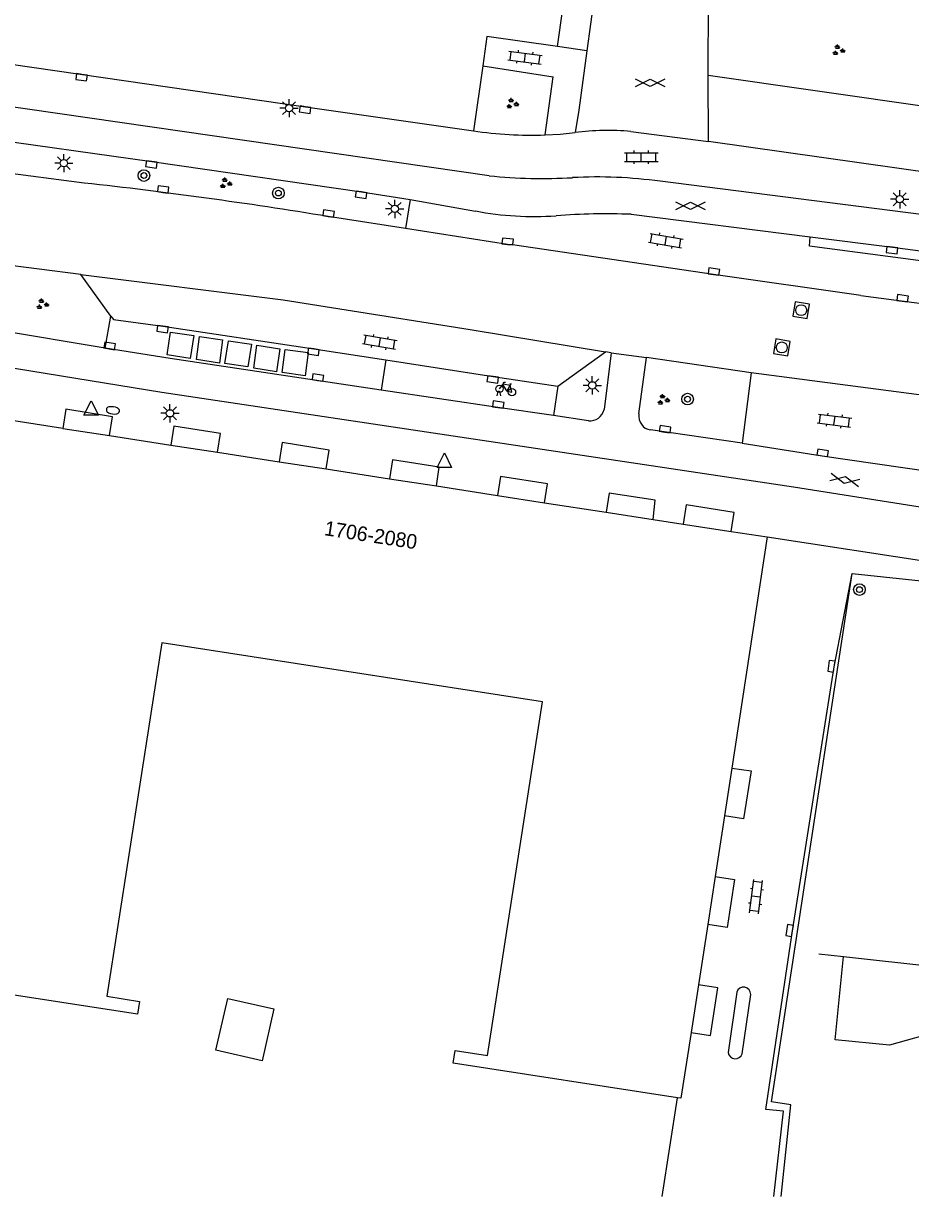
# Model space of a CAD drawing. Extents: x 132998 to 136004, y 396998 to 398512.
# Drawn here: x 133420.5 to 133481.2, y 397000 to 397080.3 of the extents above; entities that cross this region are included whole.
import ezdxf

# ---------------------------------------------------------------- set-up
doc = ezdxf.new("R2010")
doc.units = 0
for name, color, linetype in [('gg-afsc-erfafscheiding', 7, 'Continuous'), ('gg-afsc-hekwerk', 7, 'Continuous'), ('gg-anno-huisnummerreeks BGT', 7, 'Continuous'), ('gg-bbg-gedigitaliseerde bijgebouw', 7, 'Continuous'), ('gg-bbg-hoofdgebouw', 7, 'Continuous'), ('gg-bbg-luifel en loopbrug', 7, 'Continuous'), ('gg-bbg-onder overbouw', 7, 'Continuous'), ('gg-bbg-pand onderbouw', 7, 'Continuous'), ('gg-bbg-pand overbouw', 7, 'Continuous'), ('gg-knt-verharding', 7, 'Continuous'), ('gg-knt-verharding nz', 7, 'Continuous'), ('gg-kwrk-afval apart plaats', 7, 'Continuous'), ('gt-symb-boom', 7, 'Continuous'), ('gt-symb-brandkraan', 7, 'Continuous'), ('gt-symb-fietsenrek', 7, 'Continuous'), ('gt-symb-gesloten verharding', 7, 'Continuous'), ('gt-symb-groenvak', 7, 'Continuous'), ('gt-symb-klinker verharding', 7, 'Continuous'), ('gt-symb-kolk', 7, 'Continuous'), ('gt-symb-lichtmast', 7, 'Continuous'), ('gt-symb-rioolschacht', 7, 'Continuous'), ('gt-symb-waterafsluiter', 7, 'Continuous')]:
    doc.layers.add(name, color=color, linetype=linetype)

# ---------------------------------------------------------------- blocks, each defined once
blk = doc.blocks.new('gt0-RS')
at = {"layer": 'gt-symb-rioolschacht'}
blk.add_lwpolyline([(-0.5, -0.5), (0.5, -0.5), (0.5, 0.5), (-0.5, 0.5)], close=True, dxfattribs=at)
blk.add_circle((0, 0), 0.375, dxfattribs=at)
blk = doc.blocks.new('gt0-KOLK')
at = {"layer": 'gt-symb-kolk'}
blk.add_lwpolyline([(0, 0), (0.375, 0), (0.375, 0.4), (-0.375, 0.4), (-0.375, 0), (0, 0)], dxfattribs=at)
blk = doc.blocks.new('gt0-GESVH1')
at = {"layer": 'gt-symb-gesloten verharding'}
for p, q in [((-0.992, -0.261), (0.008, 0.239)), ((0.008, -0.261), (-0.992, 0.239)), ((0.008, 0.239), (1.008, -0.261)), ((1.008, 0.239), (0.008, -0.261))]:
    blk.add_line(p, q, dxfattribs=at)
blk = doc.blocks.new('gt0-KL1')
at = {"layer": 'gt-symb-klinker verharding'}
for p, q in [((-1.15, 0.3), (1.15, 0.3)), ((-1, -0.3), (-1, 0.3)), ((-0.5, 0.3), (-0.5, 0.45)), ((0, -0.3), (0, 0.3)), ((0.5, 0.3), (0.5, 0.45)), ((1, -0.3), (1, 0.3)), ((-1.15, -0.3), (1.15, -0.3)), ((-0.5, -0.45), (-0.5, -0.3)), ((0.5, -0.45), (0.5, -0.3))]:
    blk.add_line(p, q, dxfattribs=at)
blk = doc.blocks.new('gt0-BOOM')
at = {"layer": 'gt-symb-boom'}
for radius in [0.4, 0.2]:
    blk.add_circle((0, 0), radius, dxfattribs=at)
blk = doc.blocks.new('gt0-GRVAK')
at = {"layer": 'gt-symb-groenvak'}
for p, q in [((-0.11, 0.189), (-0.228, 0.24)), ((-0.182, 0.153), (0.088, 0.153)), ((-0.091, 0.211), (-0.156, 0.322)), ((-0.047, 0.214), (-0.047, 0.393)), ((-0.004, 0.211), (0.061, 0.322)), ((0.015, 0.189), (0.133, 0.24)), ((0.262, -0.052), (0.197, 0.059)), ((0.305, -0.049), (0.305, 0.13)), ((0.349, -0.052), (0.414, 0.059)), ((-0.245, -0.228), (-0.363, -0.177)), ((-0.318, -0.264), (-0.047, -0.264)), ((-0.226, -0.206), (-0.291, -0.095)), ((-0.183, -0.203), (-0.183, -0.024)), ((-0.139, -0.206), (-0.074, -0.095)), ((-0.12, -0.228), (-0.002, -0.177)), ((0.243, -0.074), (0.125, -0.023)), ((0.17, -0.11), (0.441, -0.11)), ((0.368, -0.074), (0.486, -0.023))]:
    blk.add_line(p, q, dxfattribs=at)
blk = doc.blocks.new('gt0-LMAST')
at = {"layer": 'gt-symb-lichtmast'}
for p, q in [((-0.182, 0.173), (-0.447, 0.438)), ((-0.005, 0.246), (-0.005, 0.621)), ((0.172, 0.173), (0.437, 0.438)), ((-0.255, -0.004), (-0.63, -0.004)), ((-0.182, -0.181), (-0.447, -0.446)), ((-0.005, -0.254), (-0.005, -0.629)), ((0.437, -0.446), (0.172, -0.181)), ((0.245, -0.004), (0.62, -0.004))]:
    blk.add_line(p, q, dxfattribs=at)
blk.add_circle((-0.005, -0.004), 0.25, dxfattribs=at)
blk = doc.blocks.new('gt0-FREK')
at = {"layer": 'gt-symb-fietsenrek'}
for p, q in [((0.259, 0.762), (0.294, 0.823)), ((0.294, 0.823), (0.767, 0.714)), ((0.757, 0.841), (0.866, 0.816)), ((0.767, 0.714), (0.84, 0.822)), ((0.54, 0.335), (0.259, 0.762)), ((0.767, 0.714), (0.54, 0.335)), ((0.895, 0.252), (0.767, 0.714))]:
    blk.add_line(p, q, dxfattribs=at)
for points in [[(0.294, 0.823), (0.36, 0.937), (0.452, 0.935)], [(-0.124, 0), (-0.047, 0.312), (0.053, 0.312), (0.12, 0)], [(0.036, 0.476), (0.228, 0.708), (0.259, 0.762)], [(0.54, 0.335), (0.555, 0.305), (0.895, 0.252)]]:
    blk.add_lwpolyline(points, dxfattribs=at)
for centre in [(0.036, 0.476), (0.895, 0.252)]:
    blk.add_circle(centre, 0.252, dxfattribs=at)
blk = doc.blocks.new('gt0-WAFSL')
at = {"layer": 'gt-symb-waterafsluiter'}
for p, q in [((-0.5, -0.333), (0, 0.667)), ((0, 0.667), (0.5, -0.333)), ((0.5, -0.333), (-0.5, -0.333))]:
    blk.add_line(p, q, dxfattribs=at)
blk = doc.blocks.new('gt0-BR')
at = {"layer": 'gt-symb-brandkraan'}
for centre, radius, start, end in [((-0.244, 0), 0.206, 107.56694, 252.43307), ((0.599, -2.664), 3, 106.89205, 107.56694), ((0, -0.691), 0.938, 73.10799, 106.89205), ((-0.599, -2.664), 3, 72.43309, 73.10799), ((0.244, 0), 0.206, 287.56695, 72.43309), ((0.599, 2.664), 3, 252.43307, 253.10797), ((0, 0.691), 0.938, 253.10797, 286.89206), ((-0.599, 2.664), 3, 286.89206, 287.56695)]:
    blk.add_arc(centre, radius, start, end, dxfattribs=at)

msp = doc.modelspace()

# ---------------------------------------------------------------- linework, layer by layer
at = {"layer": 'gg-afsc-erfafscheiding'}
msp.add_line((133474.97, 397016.602), (133476.669, 397016.416), dxfattribs=at)
at = {"layer": 'gg-afsc-hekwerk'}
msp.add_line((133477.241, 397042.631), (133486.224, 397041.667), dxfattribs=at)
msp.add_lwpolyline([(133472.386, 397000), (133473.058, 397006.279), (133471.738, 397006.485), (133477.241, 397042.631)], dxfattribs=at)
at = {"layer": 'gg-bbg-gedigitaliseerde bijgebouw'}
msp.add_line((133476.669, 397016.416), (133483.339, 397015.686), dxfattribs=at)
msp.add_lwpolyline([(133483.339, 397015.686), (133484.058, 397015.607), (133483.639, 397011.432), (133479.798, 397010.36), (133476.099, 397010.732), (133476.669, 397016.416)], dxfattribs=at)
at = {"layer": 'gg-bbg-hoofdgebouw'}
for p, q in [((133426.412, 397052.071), (133430.621, 397051.422)), ((133433.813, 397050.931), (133438.019, 397050.283)), ((133441.242, 397049.786), (133445.585, 397049.117)), ((133448.79, 397048.624), (133452.978, 397047.979)), ((133456.2, 397047.482), (133460.407, 397046.834)), ((133463.633, 397046.337), (133465.679, 397046.022)), ((133468.963, 397045.516), (133471.438, 397045.135)), ((133471.438, 397045.135), (133469.008, 397029.323)), ((133468.503, 397026.042), (133467.867, 397021.903)), ((133467.363, 397018.621), (133466.729, 397014.495))]:
    msp.add_line(p, q, dxfattribs=at)
for points in [[(133423.208, 397052.564), (133418.672, 397053.263), (133418.621, 397052.932)], [(133465.287, 397006.761), (133449.934, 397009.129), (133450.067, 397009.989), (133452.29, 397009.646), (133456.055, 397033.845), (133429.99, 397037.9), (133426.225, 397013.701), (133428.459, 397013.358), (133428.324, 397012.478), (133412.762, 397014.866), (133413.457, 397019.38)], [(133466.224, 397011.214), (133465.534, 397006.723), (133465.287, 397006.761)]]:
    msp.add_lwpolyline(points, dxfattribs=at)
at = {"layer": 'gg-bbg-luifel en loopbrug'}
msp.add_lwpolyline([(133436.858, 397009.297), (133433.7, 397010.013), (133434.507, 397013.563), (133437.665, 397012.847), (133436.858, 397009.297)], dxfattribs=at)
at = {"layer": 'gg-bbg-onder overbouw'}
for p, q in [((133423.208, 397052.564), (133426.412, 397052.071)), ((133430.621, 397051.422), (133433.813, 397050.931)), ((133438.019, 397050.283), (133441.242, 397049.786)), ((133445.585, 397049.117), (133448.79, 397048.624)), ((133452.978, 397047.979), (133456.2, 397047.482)), ((133460.407, 397046.834), (133463.633, 397046.337)), ((133465.679, 397046.022), (133468.963, 397045.516)), ((133469.008, 397029.323), (133468.503, 397026.042)), ((133467.867, 397021.903), (133467.363, 397018.621)), ((133466.729, 397014.495), (133466.224, 397011.214))]:
    msp.add_line(p, q, dxfattribs=at)
at = {"layer": 'gg-bbg-pand onderbouw'}
msp.add_line((133464.241, 397000), (133465.287, 397006.761), dxfattribs=at)
at = {"layer": 'gg-bbg-pand overbouw'}
for points in [[(133426.412, 397052.071), (133426.62, 397053.349), (133423.42, 397053.869), (133423.208, 397052.564)], [(133433.813, 397050.931), (133434.017, 397052.225), (133430.826, 397052.727), (133430.621, 397051.422)], [(133441.242, 397049.786), (133441.45, 397051.064), (133438.231, 397051.588), (133438.019, 397050.283)], [(133448.79, 397048.624), (133448.987, 397049.91), (133445.782, 397050.402), (133445.585, 397049.117)], [(133456.2, 397047.482), (133456.404, 397048.769), (133453.185, 397049.28), (133452.978, 397047.979)], [(133463.633, 397046.337), (133463.776, 397047.65), (133460.608, 397048.138), (133460.407, 397046.834)], [(133468.963, 397045.516), (133469.172, 397046.799), (133465.892, 397047.333), (133465.679, 397046.022)], [(133469.008, 397029.323), (133470.329, 397029.12), (133469.824, 397025.839), (133468.503, 397026.042)], [(133467.867, 397021.903), (133469.187, 397021.702), (133468.688, 397018.42), (133467.363, 397018.621)], [(133466.224, 397011.214), (133467.562, 397011.011), (133468.061, 397014.293), (133466.729, 397014.495)]]:
    msp.add_lwpolyline(points, dxfattribs=at)
at = {"layer": 'gg-knt-verharding'}
for p, q in [((133460.41, 397087.99), (133459.093, 397078.408)), ((133459.093, 397078.408), (133457.085, 397078.695)), ((133452.405, 397069.849), (133394.729, 397078.184)), ((133451.967, 397077.374), (133451.324, 397072.928)), ((133451.967, 397077.374), (133456.773, 397076.621)), ((133467.387, 397076.734), (133482.534, 397074.575)), ((133467.428, 397072.187), (133467.387, 397076.734)), ((133456.232, 397072.645), (133456.773, 397076.621)), ((133462.108, 397072.884), (133467.428, 397072.187)), ((133424.687, 397069.356), (133418.481, 397070.143)), ((133502.036, 397064.662), (133464.11, 397069.472)), ((133446.988, 397068.217), (133446.685, 397066.24)), ((133446.988, 397068.217), (133451.465, 397067.441)), ((133446.685, 397066.24), (133441.381, 397067.066)), ((133462.123, 397067.214), (133474.379, 397065.679)), ((133424.446, 397063.09), (133416.218, 397064.134)), ((133426.515, 397060.237), (133424.446, 397063.09)), ((133426.127, 397058.048), (133415.606, 397059.811)), ((133426.127, 397058.048), (133426.515, 397060.237)), ((133457.098, 397055.463), (133460.369, 397057.799)), ((133460.759, 397057.745), (133460.269, 397053.848)), ((133460.759, 397057.745), (133460.369, 397057.799)), ((133462.655, 397053.557), (133463.177, 397057.413)), ((133470.339, 397056.374), (133463.177, 397057.413)), ((133470.339, 397056.374), (133469.712, 397051.555)), ((133483.198, 397054.682), (133470.339, 397056.374)), ((133459.205, 397053.088), (133456.799, 397053.44)), ((133469.712, 397051.555), (133463.446, 397052.456)), ((133469.353, 397013.987), (133468.764, 397009.852)), ((133469.724, 397009.774), (133470.307, 397013.831))]:
    msp.add_line(p, q, dxfattribs=at)
for points in [[(133457.085, 397078.695), (133460.541, 397103.224), (133462.753, 397118.42), (133463.466, 397123.536), (133459.069, 397124.268)], [(133467.387, 397076.734), (133467.419, 397081.908), (133467.438, 397082.231)], [(133457.085, 397078.695), (133452.241, 397079.388), (133451.967, 397077.374)], [(133459.093, 397078.408), (133458.535, 397074.352), (133458.283, 397072.802)], [(133418.074, 397077.717), (133439.826, 397074.573), (133451.324, 397072.928)], [(133456.232, 397072.645), (133457.256, 397072.703), (133458.283, 397072.802)], [(133417.267, 397072.527), (133429.308, 397070.825), (133443.659, 397068.743), (133446.988, 397068.217)], [(133356.738, 397066.562), (133381.319, 397062.787), (133403.203, 397059.402), (133430, 397055.041), (133473.229, 397048.574), (133482.77, 397047.059)], [(133477.855, 397061.659), (133467.759, 397063.096), (133454.009, 397065.128), (133453.653, 397065.155), (133446.685, 397066.24)], [(133493.361, 397062.532), (133474.325, 397065.034), (133474.379, 397065.679)], [(133474.379, 397065.679), (133480.002, 397064.962), (133492.366, 397063.345), (133493.462, 397063.224)], [(133424.446, 397063.09), (133438.298, 397061.368), (133451.095, 397059.335), (133460.369, 397057.799)], [(133477.855, 397061.659), (133486.529, 397060.514), (133495.962, 397059.413)], [(133426.515, 397060.237), (133426.679, 397060.011), (133430.074, 397059.561), (133440.4, 397058.003), (133445.318, 397057.248)], [(133445.013, 397055.186), (133430.564, 397057.341), (133426.127, 397058.048)], [(133445.318, 397057.248), (133452.679, 397056.117), (133457.098, 397055.463)], [(133456.799, 397053.44), (133452.996, 397053.996), (133445.013, 397055.186)], [(133469.712, 397051.555), (133475.201, 397050.693), (133482.604, 397049.609)], [(133471.888, 397000), (133472.551, 397005.834), (133471.348, 397005.967), (133473.169, 397018.173), (133476.027, 397036.258), (133477.241, 397042.631)]]:
    msp.add_lwpolyline(points, dxfattribs=at)
for centre, radius, start, end in [((133455.263, 397098.545), 25.918, 261.25783, 272.14202), ((133460.571, 397055.318), 17.633, 84.99995, 97.45628), ((133456.083, 397106.869), 37.203, 264.32619, 273.12329), ((133459.829, 397038.865), 30.905, 82.03862, 93.18949), ((133389.701, 396752.312), 318.968, 80.67562, 83.70277), ((133455.504, 397088.748), 21.686, 259.26704, 273.90628), ((133460.403, 397024.262), 42.986, 87.70683, 94.56599), ((133459.293, 397054.09), 1.006, 264.99823, 346.07712), ((133463.606, 397053.405), 0.963, 170.93351, 260.45627), ((133469.818, 397013.837), 0.489, 359.35337, 162.07278), ((133469.253, 397009.925), 0.494, 188.47283, 342.23702)]:
    msp.add_arc(centre, radius, start, end, dxfattribs=at)
at = {"layer": 'gg-knt-verharding nz'}
for p, q in [((133483.441, 397069.921), (133467.428, 397072.187)), ((133460.759, 397057.745), (133463.177, 397057.413)), ((133445.318, 397057.248), (133445.013, 397055.186)), ((133457.098, 397055.463), (133456.799, 397053.44)), ((133471.438, 397045.135), (133486.534, 397042.841))]:
    msp.add_line(p, q, dxfattribs=at)
at = {"layer": 'gg-kwrk-afval apart plaats'}
for points in [[(133430.351, 397057.589), (133430.597, 397059.153), (133432.188, 397058.917), (133431.942, 397057.353), (133430.351, 397057.589)], [(133432.36, 397057.271), (133432.573, 397058.85), (133434.157, 397058.617), (133433.944, 397057.038), (133432.36, 397057.271)], [(133434.312, 397056.994), (133434.562, 397058.55), (133436.127, 397058.337), (133435.878, 397056.78), (133434.312, 397056.994)], [(133436.283, 397056.687), (133436.502, 397058.264), (133438.073, 397058.002), (133437.854, 397056.425), (133436.283, 397056.687)], [(133438.226, 397056.384), (133438.427, 397057.961), (133440.017, 397057.748), (133439.816, 397056.171), (133438.226, 397056.384)]]:
    msp.add_lwpolyline(points, dxfattribs=at)

# ---------------------------------------------------------------- block references
at = {"layer": 'gt-symb-boom'}
for p in [(133428.769, 397069.869), (133437.974, 397068.668), (133465.985, 397054.566), (133477.752, 397041.533)]:
    msp.add_blockref('gt0-BOOM', p, dxfattribs=at)
at = {"layer": 'gt-symb-brandkraan', "rotation": -7.8141808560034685}
msp.add_blockref('gt0-BR', (133426.644, 397053.796), dxfattribs=at)
at = {"layer": 'gt-symb-fietsenrek'}
msp.add_blockref('gt0-FREK', (133453.068, 397054.798), dxfattribs=at)
at = {"layer": 'gt-symb-gesloten verharding'}
for p in [(133463.416, 397076.218), (133466.181, 397067.813)]:
    msp.add_blockref('gt0-GESVH1', p, dxfattribs=at)
at = {"layer": 'gt-symb-gesloten verharding', "rotation": -11.770626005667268}
msp.add_blockref('gt0-GESVH1', (133476.743, 397049.043), dxfattribs=at)
at = {"layer": 'gt-symb-groenvak'}
for p in [(133476.3, 397078.436), (133453.965, 397074.781), (133434.351, 397069.332), (133421.805, 397061.056), (133464.314, 397054.52)]:
    msp.add_blockref('gt0-GRVAK', p, dxfattribs=at)
at = {"layer": 'gt-symb-klinker verharding'}
for p, rotation in [((133454.86, 397077.939), -7.409184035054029), ((133464.495, 397065.416), -9.96151659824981), ((133444.916, 397058.468), -9.669505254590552), ((133476.044, 397053.1), -7.125016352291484), ((133470.674, 397020.524), 82.93185994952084)]:
    msp.add_blockref('gt0-KL1', p, dxfattribs=dict(at, rotation=rotation))
msp.add_blockref('gt0-KL1', (133462.819, 397071.121), dxfattribs=at)
at = {"layer": 'gt-symb-kolk'}
for p, rotation in [((133424.526, 397076.79), 171.83749053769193), ((133439.826, 397074.573), 171.78079075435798), ((133429.308, 397070.825), 171.95093829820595), ((133430.059, 397068.717), -7.23872650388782), ((133443.659, 397068.743), 171.72410717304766), ((133441.381, 397067.066), -8.859429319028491), ((133453.653, 397065.155), -4.416283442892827), ((133480.002, 397064.962), 172.7612734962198), ((133467.759, 397063.096), -8.397572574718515), ((133480.677, 397061.277), -7.700655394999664), ((133430.074, 397059.561), 171.43241009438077), ((133426.391, 397058.007), -9.094804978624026), ((133440.4, 397058.003), 171.25383773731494), ((133440.646, 397055.844), -8.510934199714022), ((133452.679, 397056.117), 171.54573827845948), ((133452.996, 397053.996), -8.340866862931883), ((133464.421, 397052.312), -8.16250946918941), ((133475.201, 397050.693), -8.916036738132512), ((133476.027, 397036.258), 81.43241009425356), ((133473.169, 397018.173), 81.02737338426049)]:
    msp.add_blockref('gt0-KOLK', p, dxfattribs=dict(at, rotation=rotation))
at = {"layer": 'gt-symb-lichtmast'}
for p in [(133438.711, 397074.483), (133423.291, 397070.72), (133480.514, 397068.246), (133445.943, 397067.591), (133459.468, 397055.514), (133430.557, 397053.6)]:
    msp.add_blockref('gt0-LMAST', p, dxfattribs=at)
at = {"layer": 'gt-symb-rioolschacht'}
for p, rotation in [((133473.763, 397060.655), -9.029198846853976), ((133472.436, 397058.102), -10.140793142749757)]:
    msp.add_blockref('gt0-RS', p, dxfattribs=dict(at, rotation=rotation))
at = {"layer": 'gt-symb-waterafsluiter'}
for p in [(133425.16, 397053.794), (133449.335, 397050.226)]:
    msp.add_blockref('gt0-WAFSL', p, dxfattribs=at)

# ---------------------------------------------------------------- texts
at = {"layer": 'gg-anno-huisnummerreeks BGT'}
msp.add_text('1706-2080', height=1, rotation=351.2, dxfattribs=at).set_placement((133441.069, 397045.263))

doc.saveas('drawing.dxf')
